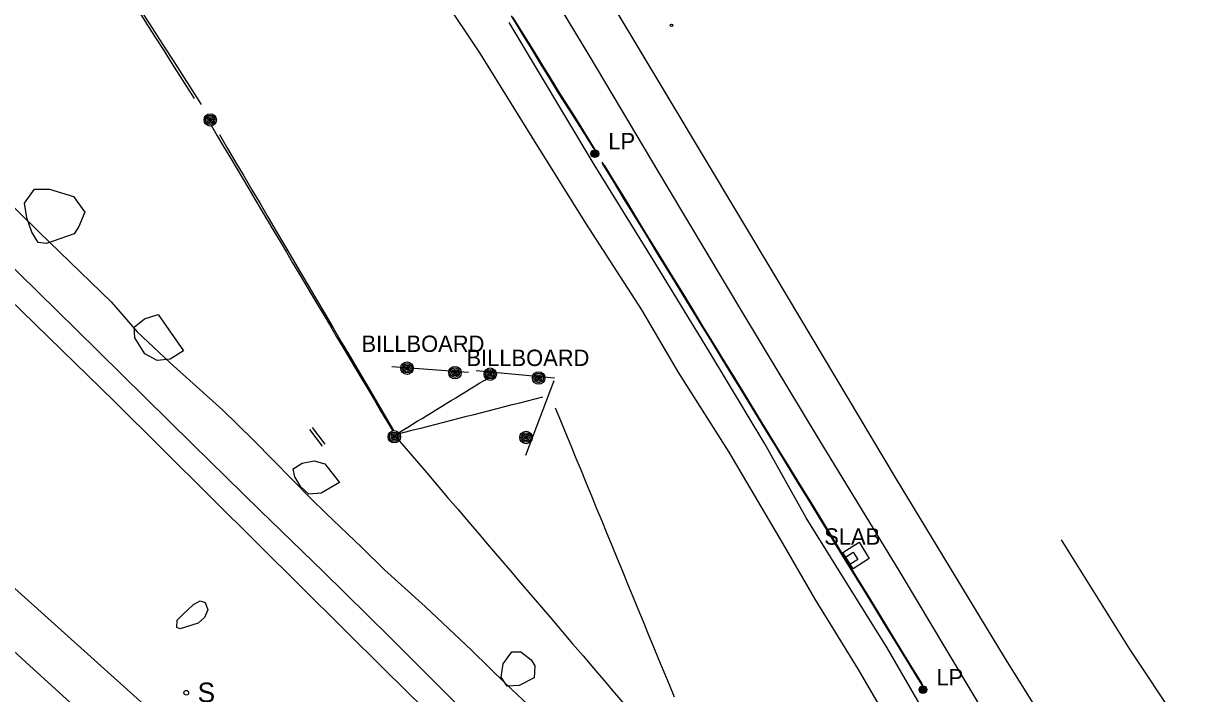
# Model space of a CAD drawing. Extents: x 368532 to 392481, y 10654822 to 10676899.
# Drawn here: x 379382.8 to 379738.2, y 10659782.3 to 10659987 of the extents above; entities that cross this region are included whole.
import ezdxf

# ---------------------------------------------------------------- set-up
doc = ezdxf.new("R2010")
doc.units = 0
for name, color, linetype in [('p_Catenary', 7, 'Continuous'), ('p_dtm slab', 7, 'Continuous'), ('p_railroad rr control', 7, 'Continuous'), ('p_road dirt road', 7, 'Continuous'), ('p_structure billboard', 7, 'Continuous'), ('p_structure sign', 7, 'Continuous'), ('p_structure unidentified', 7, 'Continuous'), ('p_structure wall', 7, 'Continuous'), ('p_utility general pole', 7, 'Continuous'), ('p_veg woods', 7, 'Continuous')]:
    doc.layers.add(name, color=color, linetype=linetype)

msp = doc.modelspace()

# ---------------------------------------------------------------- linework, layer by layer
at = {"layer": 'p_Catenary'}
for p, q in [((379551.15, 10659958.54), (379557.78, 10659947.77)), ((379551.27, 10659958.35), (379557.94, 10659947.51)), ((379551.94, 10659957.26), (379557.62, 10659948.02))]:
    msp.add_line(p, q, dxfattribs=at)
for points in [[(379383.68, 10660045.61), (379388.82, 10660037.59), (379391.14, 10660033.96), (379393.47, 10660030.33), (379395.8, 10660026.7), (379398.12, 10660023.07), (379400.45, 10660019.45), (379402.78, 10660015.82), (379405.1, 10660012.19), (379407.43, 10660008.56), (379409.76, 10660004.93), (379412.08, 10660001.3), (379414.41, 10659997.67), (379416.74, 10659994.04), (379419.06, 10659990.41), (379421.39, 10659986.79), (379423.72, 10659983.16), (379426.04, 10659979.53), (379428.37, 10659975.9), (379437.17, 10659962.16)], [(379383.62, 10660044.91), (379386.1, 10660041.01), (379388.57, 10660037.11), (379391.05, 10660033.21), (379393.53, 10660029.31), (379396, 10660025.41), (379398.48, 10660021.52), (379400.96, 10660017.62), (379403.43, 10660013.72), (379405.91, 10660009.82), (379408.39, 10660005.92), (379410.87, 10660002.02), (379413.34, 10659998.12), (379415.82, 10659994.22), (379418.3, 10659990.32), (379420.77, 10659986.42), (379423.25, 10659982.52), (379425.73, 10659978.62), (379428.2, 10659974.72), (379434.98, 10659964.06)], [(379531.89, 10659989.23), (379534.72, 10659984.61), (379537.56, 10659980), (379540.39, 10659975.38), (379543.23, 10659970.76), (379546.06, 10659966.15), (379551.94, 10659957.26)], [(379532.29, 10659988.85), (379535.15, 10659984.21), (379538.02, 10659979.56), (379540.88, 10659974.92), (379543.74, 10659970.28), (379546.6, 10659965.64), (379551.15, 10659958.54)], [(379532.32, 10659988.45), (379535.12, 10659983.87), (379537.93, 10659979.3), (379540.74, 10659974.72), (379543.55, 10659970.15), (379546.36, 10659965.57), (379551.28, 10659957.83)], [(379532.47, 10659988.58), (379535.34, 10659983.92), (379538.22, 10659979.26), (379541.09, 10659974.59), (379543.96, 10659969.93), (379546.83, 10659965.27), (379551.27, 10659958.35)], [(379551.28, 10659957.83), (379551.59, 10659957.34), (379551.9, 10659956.86), (379552.21, 10659956.37), (379552.52, 10659955.89), (379552.83, 10659955.4), (379553.14, 10659954.92), (379553.44, 10659954.43), (379553.75, 10659953.95), (379554.06, 10659953.46), (379554.37, 10659952.98), (379554.68, 10659952.5), (379554.99, 10659952.01), (379555.3, 10659951.53), (379555.6, 10659951.04), (379555.91, 10659950.56), (379556.22, 10659950.07), (379556.53, 10659949.59), (379556.84, 10659949.1), (379557.15, 10659948.62)], [(379440.17, 10659955.85), (379442.09, 10659952.62), (379444, 10659949.39), (379445.92, 10659946.16), (379447.84, 10659942.94), (379449.76, 10659939.71), (379451.68, 10659936.48), (379453.6, 10659933.26), (379455.52, 10659930.03), (379457.44, 10659926.8), (379459.36, 10659923.57), (379461.28, 10659920.35), (379463.19, 10659917.12), (379465.11, 10659913.89), (379467.03, 10659910.66), (379468.95, 10659907.44), (379470.87, 10659904.21), (379472.79, 10659900.98), (379474.71, 10659897.76), (379476.63, 10659894.53), (379478.55, 10659891.3), (379480.47, 10659888.07), (379482.38, 10659884.85), (379484.3, 10659881.62), (379486.22, 10659878.39), (379488.14, 10659875.16), (379490.06, 10659871.94), (379491.98, 10659868.71), (379493.9, 10659865.48), (379495.56, 10659862.68)], [(379442.73, 10659953), (379445.21, 10659948.78), (379447.69, 10659944.57), (379450.17, 10659940.36), (379452.66, 10659936.14), (379455.14, 10659931.93), (379457.62, 10659927.71), (379460.1, 10659923.5), (379462.59, 10659919.28), (379465.07, 10659915.07), (379467.55, 10659910.86), (379470.03, 10659906.64), (379472.52, 10659902.43), (379475, 10659898.21), (379477.48, 10659894), (379479.96, 10659889.78), (379482.45, 10659885.57), (379484.93, 10659881.36), (379487.41, 10659877.14), (379495.92, 10659862.7)], [(379559.59, 10659944.6), (379562.97, 10659939.1), (379566.34, 10659933.59), (379569.72, 10659928.08), (379573.09, 10659922.58), (379576.47, 10659917.07), (379579.84, 10659911.56), (379583.22, 10659906.06), (379586.59, 10659900.55), (379589.97, 10659895.05), (379593.34, 10659889.54), (379596.71, 10659884.03), (379600.09, 10659878.53), (379603.46, 10659873.02), (379606.84, 10659867.51), (379610.21, 10659862.01), (379613.59, 10659856.5), (379616.96, 10659850.99), (379620.34, 10659845.49), (379623.71, 10659839.98), (379627.09, 10659834.48), (379630.46, 10659828.97), (379633.84, 10659823.46), (379637.21, 10659817.96), (379640.59, 10659812.45), (379643.96, 10659806.94), (379647.34, 10659801.44), (379650.71, 10659795.93), (379654.09, 10659790.42), (379657.46, 10659784.92)], [(379559.65, 10659944.17), (379562.97, 10659938.75), (379566.3, 10659933.33), (379569.62, 10659927.9), (379572.95, 10659922.48), (379576.28, 10659917.05), (379579.6, 10659911.63), (379582.93, 10659906.2), (379586.25, 10659900.78), (379589.58, 10659895.35), (379592.91, 10659889.93), (379596.23, 10659884.5), (379599.56, 10659879.08), (379602.88, 10659873.66), (379606.21, 10659868.23), (379609.53, 10659862.81), (379612.86, 10659857.38), (379616.19, 10659851.96), (379619.51, 10659846.53), (379622.84, 10659841.11), (379626.16, 10659835.68), (379629.49, 10659830.26), (379632.81, 10659824.83), (379636.14, 10659819.41), (379639.47, 10659813.99), (379642.79, 10659808.56), (379646.12, 10659803.14), (379649.44, 10659797.71), (379652.77, 10659792.29), (379656.09, 10659786.86)], [(379559.71, 10659944.21), (379563.07, 10659938.73), (379566.42, 10659933.25), (379569.78, 10659927.77), (379573.14, 10659922.29), (379576.49, 10659916.81), (379579.85, 10659911.33), (379583.21, 10659905.85), (379586.56, 10659900.37), (379589.92, 10659894.89), (379593.28, 10659889.41), (379596.63, 10659883.93), (379599.99, 10659878.45), (379603.35, 10659872.97), (379606.7, 10659867.49), (379610.06, 10659862.01), (379613.42, 10659856.53), (379616.77, 10659851.05), (379620.13, 10659845.57), (379623.49, 10659840.09), (379626.84, 10659834.61), (379630.2, 10659829.13), (379633.55, 10659823.65), (379636.91, 10659818.17), (379640.27, 10659812.69), (379643.62, 10659807.21), (379646.98, 10659801.73), (379650.34, 10659796.25), (379653.69, 10659790.77), (379657.05, 10659785.29)], [(379560.26, 10659943.63), (379563.6, 10659938.18), (379566.95, 10659932.73), (379570.29, 10659927.28), (379573.63, 10659921.82), (379576.97, 10659916.37), (379580.32, 10659910.92), (379583.66, 10659905.47), (379587, 10659900.02), (379590.34, 10659894.57), (379593.68, 10659889.11), (379597.03, 10659883.66), (379600.37, 10659878.21), (379603.71, 10659872.76), (379607.05, 10659867.31), (379610.39, 10659861.86), (379613.74, 10659856.4), (379617.08, 10659850.95), (379620.42, 10659845.5), (379623.76, 10659840.05), (379627.11, 10659834.6), (379630.45, 10659829.15), (379633.79, 10659823.69), (379637.13, 10659818.24), (379640.47, 10659812.79), (379643.82, 10659807.34), (379647.16, 10659801.89), (379650.5, 10659796.43), (379653.84, 10659790.98), (379657.18, 10659785.53)], [(379560.26, 10659943.47), (379563.61, 10659937.99), (379566.97, 10659932.52), (379570.32, 10659927.04), (379573.68, 10659921.57), (379577.03, 10659916.09), (379580.38, 10659910.61), (379583.74, 10659905.14), (379587.09, 10659899.66), (379590.45, 10659894.19), (379593.8, 10659888.71), (379597.16, 10659883.23), (379600.51, 10659877.76), (379603.87, 10659872.28), (379607.22, 10659866.8), (379610.58, 10659861.33), (379613.93, 10659855.85), (379617.28, 10659850.38), (379620.64, 10659844.9), (379623.99, 10659839.42), (379627.35, 10659833.95), (379630.7, 10659828.47), (379634.06, 10659822.99), (379637.41, 10659817.52), (379640.77, 10659812.04), (379644.12, 10659806.57), (379647.48, 10659801.09), (379650.83, 10659795.61), (379654.18, 10659790.14), (379657.54, 10659784.66)], [(379497.31, 10659861.87), (379498.78, 10659862.77), (379500.25, 10659863.67), (379501.72, 10659864.57), (379503.19, 10659865.47), (379504.66, 10659866.37), (379506.13, 10659867.27), (379507.6, 10659868.17), (379509.07, 10659869.07), (379510.54, 10659869.97), (379512.01, 10659870.87), (379513.48, 10659871.78), (379514.95, 10659872.68), (379516.42, 10659873.58), (379517.89, 10659874.48), (379519.36, 10659875.38), (379520.83, 10659876.28), (379522.31, 10659877.18), (379523.78, 10659878.08), (379525.25, 10659878.98)], [(379497.31, 10659861.64), (379499.64, 10659862.23), (379501.96, 10659862.83), (379504.29, 10659863.42), (379506.62, 10659864.02), (379508.94, 10659864.61), (379511.27, 10659865.21), (379513.6, 10659865.81), (379515.92, 10659866.4), (379518.25, 10659867), (379520.58, 10659867.59), (379522.9, 10659868.19), (379525.23, 10659868.78), (379527.56, 10659869.38), (379529.89, 10659869.97), (379532.21, 10659870.57), (379534.54, 10659871.16), (379536.87, 10659871.76), (379539.19, 10659872.36), (379541.52, 10659872.95)], [(379545.32, 10659869.61), (379546.9, 10659865.77), (379548.48, 10659861.93), (379550.06, 10659858.09), (379551.64, 10659854.25), (379553.22, 10659850.42), (379554.8, 10659846.58), (379556.38, 10659842.74), (379557.96, 10659838.9), (379559.54, 10659835.06), (379561.12, 10659831.22), (379562.7, 10659827.39), (379564.27, 10659823.55), (379565.85, 10659819.71), (379567.43, 10659815.87), (379569.01, 10659812.03), (379570.59, 10659808.19), (379572.17, 10659804.36), (379573.75, 10659800.52), (379575.33, 10659796.68), (379576.91, 10659792.84), (379578.49, 10659789), (379580.07, 10659785.16), (379581.65, 10659781.33)], [(379496.53, 10659860.87), (379499.71, 10659857.14), (379502.9, 10659853.42), (379506.08, 10659849.7), (379509.26, 10659845.98), (379512.44, 10659842.25), (379515.62, 10659838.53), (379518.81, 10659834.81), (379521.99, 10659831.09), (379525.17, 10659827.36), (379528.35, 10659823.64), (379531.54, 10659819.92), (379534.72, 10659816.2), (379537.9, 10659812.47), (379541.08, 10659808.75), (379544.27, 10659805.03), (379547.45, 10659801.31), (379550.63, 10659797.58), (379553.81, 10659793.86), (379556.99, 10659790.14), (379560.18, 10659786.42), (379563.36, 10659782.69), (379566.54, 10659778.97)]]:
    msp.add_lwpolyline(points, dxfattribs=at)
at = {"layer": 'p_dtm slab'}
for p, q in [((379633.15, 10659825.45), (379638.18, 10659828.54)), ((379636.32, 10659820.48), (379633.15, 10659825.45)), ((379638.18, 10659828.54), (379641.24, 10659823.55)), ((379641.24, 10659823.55), (379636.32, 10659820.48))]:
    msp.add_line(p, q, dxfattribs=at)
at = {"layer": 'p_railroad rr control'}
for points in [[(379510.13, 10660080.14), (379545.47, 10660021.46), (379579.39, 10659964.92), (379612.38, 10659909.89), (379649.13, 10659848.36), (379682.44, 10659793.47), (379712.55, 10659745.21), (379726.08, 10659723.81)], [(379714.09, 10659716.36), (379686.42, 10659759.79), (379665.66, 10659794.43), (379650.66, 10659819.42), (379625.92, 10659859.95), (379602.97, 10659898.04), (379579.61, 10659937.09), (379555.69, 10659977.27), (379528.03, 10660023.08), (379504.1, 10660062.87), (379498.48, 10660072.19)], [(379313.63, 10659966.36), (379362.2, 10659918.59), (379410.6, 10659871.64), (379454.67, 10659827.86), (379493.46, 10659789.44), (379535.17, 10659748.4), (379572.87, 10659711.21), (379614.94, 10659670.07)], [(379569.61, 10659644.13), (379519.16, 10659689.42), (379472.33, 10659731.2), (379418.65, 10659779.93), (379366.01, 10659827.2), (379317.9, 10659870.6), (379298.39, 10659887.94), (379263.89, 10659918.08), (379252.32, 10659928.99)], [(379355.41, 10659817.84), (379383.58, 10659791.92), (379423.14, 10659756.01), (379460.13, 10659722.64), (379503.66, 10659683.48), (379545.77, 10659645.53), (379559.4, 10659633.6)]]:
    msp.add_lwpolyline(points, dxfattribs=at)
at = {"layer": 'p_road dirt road'}
for p, q in [((379502.09, 10660008.22), (379522.36, 10659977.66)), ((379557.22, 10659943.91), (379531.26, 10659987.21)), ((379522.36, 10659977.66), (379538.16, 10659952.25)), ((379538.16, 10659952.25), (379554.58, 10659925.92)), ((379575.26, 10659914.74), (379557.22, 10659943.91)), ((379387.63, 10659923.22), (379368.59, 10659941.87)), ((379554.58, 10659925.92), (379571.7, 10659899.46)), ((379409.67, 10659901.91), (379387.63, 10659923.22)), ((379375.66, 10659916.26), (379399.01, 10659893.46)), ((379592.23, 10659886.96), (379575.26, 10659914.74)), ((379409.67, 10659901.91), (379417.59, 10659892.81)), ((379571.7, 10659899.46), (379582.75, 10659880.61)), ((379399.01, 10659893.46), (379419.94, 10659872.83)), ((379417.59, 10659892.81), (379427.7, 10659883.33)), ((379609.34, 10659858.62), (379592.23, 10659886.96)), ((379427.7, 10659883.33), (379443.77, 10659868.92)), ((379582.75, 10659880.61), (379598.31, 10659856.04)), ((379419.94, 10659872.83), (379434.55, 10659858.45)), ((379443.77, 10659868.92), (379448.18, 10659864.56)), ((379448.18, 10659864.56), (379453.22, 10659859.65)), ((379434.55, 10659858.45), (379455.2, 10659838.29)), ((379453.22, 10659859.65), (379470.82, 10659841.7)), ((379621.96, 10659836), (379609.34, 10659858.62)), ((379598.31, 10659856.04), (379614.82, 10659828.12)), ((379470.82, 10659841.7), (379475.29, 10659837.48)), ((379455.2, 10659838.29), (379474.39, 10659819.63)), ((379475.29, 10659837.48), (379486.21, 10659827)), ((379633.91, 10659816.93), (379621.96, 10659836)), ((379486.21, 10659827), (379493.17, 10659820.11)), ((379614.82, 10659828.12), (379624.66, 10659811.17)), ((379474.39, 10659819.63), (379494.78, 10659799.62)), ((379493.17, 10659820.11), (379505.61, 10659808.99)), ((379646.69, 10659796.31), (379633.91, 10659816.93)), ((379624.66, 10659811.17), (379637.89, 10659789.75)), ((379505.61, 10659808.99), (379519.87, 10659795.48)), ((379494.78, 10659799.62), (379516.3, 10659778.14)), ((379519.87, 10659795.48), (379530.36, 10659785.23)), ((379661.65, 10659770.56), (379646.69, 10659796.31)), ((379637.89, 10659789.75), (379651.39, 10659766.43)), ((379530.36, 10659785.23), (379545.78, 10659770.75))]:
    msp.add_line(p, q, dxfattribs=at)
at = {"layer": 'p_structure billboard'}
for points in [[(379518.86, 10659880.42), (379495.38, 10659882.14)], [(379545.11, 10659878.63), (379521.13, 10659880.9)], [(379536.31, 10659855.13), (379545.02, 10659877.91)]]:
    msp.add_lwpolyline(points, dxfattribs=at)
for centre, radius in [((379500.05, 10659881.69), 1.9), ((379500.05, 10659881.69), 1.44), ((379500.05, 10659881.69), 0.973), ((379500.05, 10659881.69), 0.539), ((379514.69, 10659880.34), 1.9), ((379500.05, 10659881.69), 0.192), ((379514.69, 10659880.34), 1.44), ((379514.69, 10659880.34), 0.973), ((379514.69, 10659880.34), 0.539), ((379514.69, 10659880.34), 0.192), ((379525.46, 10659879.88), 1.9), ((379525.46, 10659879.88), 1.44), ((379525.46, 10659879.88), 0.973), ((379525.46, 10659879.88), 0.539), ((379525.46, 10659879.88), 0.192), ((379540.26, 10659878.71), 1.9), ((379540.26, 10659878.71), 1.44), ((379540.26, 10659878.71), 0.973), ((379540.26, 10659878.71), 0.539), ((379540.26, 10659878.71), 0.192), ((379536.4, 10659860.52), 1.9), ((379536.4, 10659860.52), 1.44), ((379536.4, 10659860.52), 0.973), ((379536.4, 10659860.52), 0.539), ((379536.4, 10659860.52), 0.192)]:
    msp.add_circle(centre, radius, dxfattribs=at)
at = {"layer": 'p_structure sign'}
msp.add_circle((379432.61, 10659782.61), 0.713, dxfattribs=at)
at = {"layer": 'p_structure unidentified'}
for p, q in [((379633.97, 10659824.05), (379636.37, 10659825.51)), ((379636.37, 10659825.51), (379637.77, 10659823.31)), ((379635.28, 10659821.78), (379633.97, 10659824.05)), ((379637.77, 10659823.31), (379635.28, 10659821.78))]:
    msp.add_line(p, q, dxfattribs=at)
msp.add_circle((379580.84, 10659986.37), 0.375, dxfattribs=at)
at = {"layer": 'p_structure wall'}
for p, q in [((379474.24, 10659857.86), (379470.38, 10659862.94)), ((379475.03, 10659858.46), (379471.18, 10659863.54)), ((379720.81, 10659795.92), (379699.94, 10659829.32)), ((379738.22, 10659769.85), (379720.81, 10659795.92))]:
    msp.add_line(p, q, dxfattribs=at)
at = {"layer": 'p_utility general pole'}
for centre, radius in [((379439.94, 10659957.48), 1.9), ((379439.94, 10659957.48), 1.44), ((379439.94, 10659957.48), 0.973), ((379439.94, 10659957.48), 0.539), ((379439.94, 10659957.48), 0.192), ((379557.42, 10659947.19), 1.19), ((379557.42, 10659947.19), 0.901), ((379557.42, 10659947.19), 0.608), ((379557.42, 10659947.19), 0.337), ((379557.42, 10659947.19), 0.12), ((379496.16, 10659860.76), 1.9), ((379496.16, 10659860.76), 1.44), ((379496.16, 10659860.76), 0.973), ((379496.16, 10659860.76), 0.539), ((379496.16, 10659860.76), 0.192), ((379657.64, 10659783.57), 1.19), ((379657.64, 10659783.57), 0.901), ((379657.64, 10659783.57), 0.608), ((379657.64, 10659783.57), 0.337), ((379657.64, 10659783.57), 0.12)]:
    msp.add_circle(centre, radius, dxfattribs=at)
at = {"layer": 'p_veg woods'}
for points in [[(379389.92, 10659919.79), (379387.39, 10659920.07), (379385.43, 10659923.19), (379383.86, 10659927.59), (379383.17, 10659932.05), (379386.28, 10659936.33), (379390.81, 10659936.3), (379398.12, 10659934.06), (379401.66, 10659929.32), (379399.83, 10659924.92), (379398.32, 10659922.7)], [(379431.79, 10659886.96), (379427.66, 10659884.48), (379423.73, 10659884.04), (379419.93, 10659886.08), (379416.89, 10659890.91), (379416.7, 10659894.22), (379419.88, 10659896.76), (379424.05, 10659898.08)], [(379479.4, 10659846.83), (379473.83, 10659843.58), (379470.03, 10659843.26), (379467.63, 10659845.44), (379465.8, 10659848.56), (379465.27, 10659851), (379467.98, 10659852.69), (379471.68, 10659853.38), (379474.9, 10659852.47), (379476.76, 10659850.19)], [(379430.76, 10659802.12), (379429.76, 10659802.56), (379429.84, 10659804.82), (379431.54, 10659806.55), (379434.83, 10659809.51), (379436.9, 10659810.71), (379438.34, 10659810.14), (379439.24, 10659807.95), (379438.14, 10659805.55), (379436.24, 10659803.82)], [(379538.85, 10659787.13), (379534.3, 10659784.83), (379530.63, 10659784.65), (379528.79, 10659787.4), (379529.44, 10659791.44), (379532.05, 10659795.07), (379534.84, 10659795.06), (379538.01, 10659792.66), (379539.08, 10659790.82)]]:
    msp.add_lwpolyline(points, close=True, dxfattribs=at)

# ---------------------------------------------------------------- texts
at = {"layer": 'p_dtm slab'}
msp.add_text(' SLAB', height=5, dxfattribs=at).set_placement((379625.63, 10659827.81))
at = {"layer": 'p_structure billboard'}
for p in [(379486.14, 10659886.65), (379518.21, 10659882.36)]:
    msp.add_text('BILLBOARD', height=5, dxfattribs=at).set_placement(p)
at = {"layer": 'p_structure sign'}
msp.add_text('S', height=6, dxfattribs=at).set_placement((379436.07, 10659779.71))
at = {"layer": 'p_utility general pole'}
for p in [(379561.54, 10659948.49), (379661.75, 10659784.86)]:
    msp.add_text('LP', height=5, dxfattribs=at).set_placement(p)

doc.saveas('drawing.dxf')
